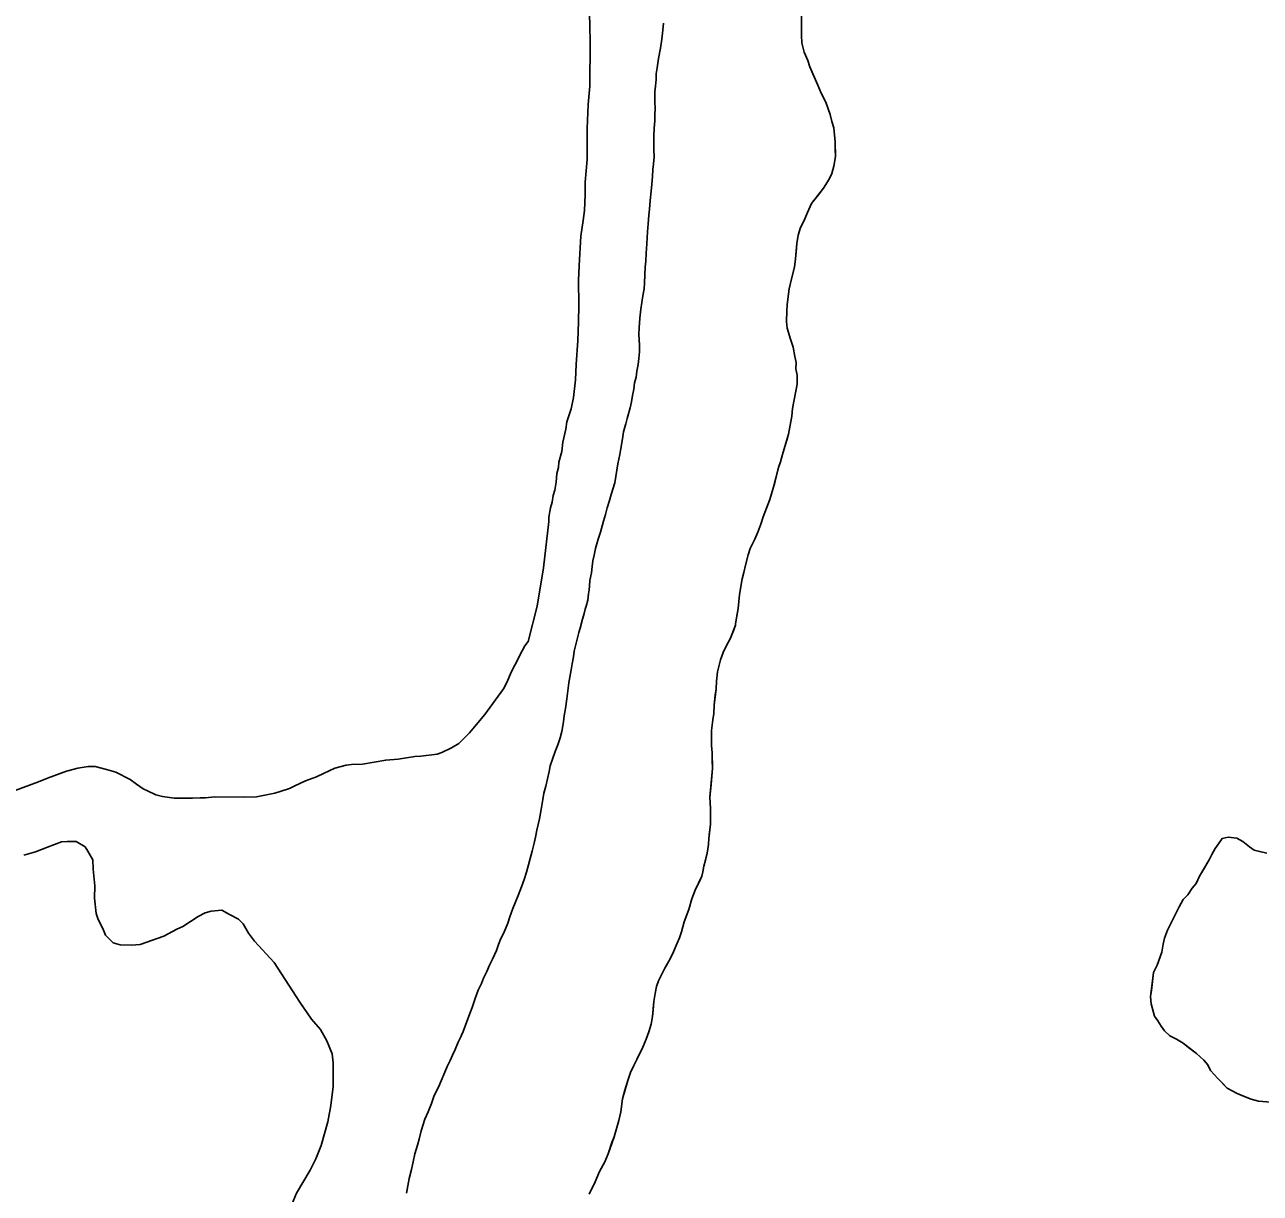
# Model space of a CAD drawing. Extents: x 3172231 to 3210228, y 940198 to 965780.
# Drawn here: x 3178967 to 3179621, y 951853 to 952471 of the extents above; entities that cross this region are included whole.
import ezdxf

# ---------------------------------------------------------------- set-up
doc = ezdxf.new("R2010")
doc.units = 0
doc.layers.add('V-SITE-VEGE', color=7, linetype='Continuous')
doc.layers.add('V-TOPO-SHOR', color=7, linetype='Continuous')

msp = doc.modelspace()

# ---------------------------------------------------------------- linework, layer by layer
at = {"layer": 'V-SITE-VEGE'}
for points in [[(3179265.557, 952482.686), (3179266.014, 952470.124), (3179266.221, 952461.272), (3179266.01, 952438.155), (3179265.068, 952428.457), (3179264.667, 952415.901), (3179264.517, 952399.347), (3179263.552, 952387.366), (3179263.493, 952380.802), (3179263.133, 952372.528), (3179262.512, 952367.109), (3179261.296, 952358.842), (3179260.3, 952343.439), (3179259.944, 952335.449), (3179260.11, 952322.318), (3179260.03, 952313.468)], [(3179376.182, 952359.436), (3179377.464, 952363.511), (3179379.094, 952366.874), (3179381.093, 952371.478), (3179383.268, 952376.082), (3179389.566, 952384.198), (3179392.632, 952388.968), (3179393.904, 952391.978), (3179395.005, 952395.882), (3179395.941, 952401.024), (3179395.657, 952408.672), (3179395.016, 952416.143), (3179393.979, 952419.53), (3179393.125, 952423.27), (3179390.875, 952429.69), (3179388.253, 952434.513), (3179386.514, 952438.796), (3179382.338, 952448.434), (3179381.302, 952451.821), (3179379.389, 952456.281), (3179378.189, 952461.092), (3179377.87, 952465.006), (3179377.905, 952468.737), (3179378.011, 952480.29)], [(3179265.721, 951852.083), (3179268.806, 951858.63), (3179271.169, 951864.119), (3179273.881, 951869.251), (3179275.697, 951873.498), (3179278.804, 951882.534), (3179281.37, 951891.044), (3179282.304, 951895.658), (3179283.254, 951902.58), (3179286.013, 951912.331), (3179287.473, 951916.584), (3179289.286, 951920.299), (3179290.914, 951923.308), (3179293.996, 951929.855), (3179295.81, 951934.105), (3179297.271, 951938), (3179298.375, 951942.08), (3179299.12, 951946.162), (3179299.909, 951954.153), (3179300.48, 951958.237), (3179301.225, 951961.96), (3179302.319, 951964.972), (3179305.582, 951971.698), (3179307.748, 951975.409), (3179309.739, 951979.124), (3179312.102, 951984.969), (3179313.372, 951987.801), (3179314.47, 951990.99), (3179315.938, 951996.133), (3179318.31, 952002.686), (3179319.963, 952008.359), (3179321.783, 952012.963), (3179325.23, 952020.397), (3179325.783, 952022.703), (3179326.344, 952025.72), (3179328.007, 952032.46), (3179328.761, 952037.074), (3179328.968, 952040.269), (3179329.75, 952047.908), (3179329.826, 952056.084), (3179329.527, 952062.127), (3179330.909, 952077.227), (3179330.631, 952085.583), (3179330.311, 952089.497), (3179330.387, 952097.494), (3179330.969, 952102.999), (3179331.538, 952106.372), (3179331.755, 952110.815), (3179332.724, 952119.514), (3179332.937, 952123.424), (3179333.516, 952128.395), (3179335.173, 952134.778), (3179336.455, 952138.68), (3179338.085, 952142.04), (3179340.436, 952146.284), (3179342.986, 952153.194), (3179342.994, 952153.904), (3179344.491, 952161.89), (3179345.094, 952169.348), (3179346.593, 952177.69), (3179347.512, 952181.059), (3179348.258, 952184.784), (3179349.73, 952190.281), (3179350.832, 952193.648), (3179353.185, 952198.604), (3179354.82, 952202.321), (3179356.46, 952206.573), (3179357.74, 952210.47), (3179361.201, 952219.682), (3179363.032, 952225.531), (3179365.799, 952236.527), (3179366.897, 952239.538), (3179367.82, 952243.441), (3179371.12, 952254.074), (3179372.807, 952263.659), (3179373.2, 952267.741), (3179375.629, 952280.518), (3179375.674, 952285.316), (3179374.994, 952288.702), (3179375.025, 952292.079), (3179374.343, 952295.284), (3179373.499, 952300.091), (3179372.117, 952304.369), (3179370.395, 952310.251), (3179370.071, 952313.81), (3179370.12, 952319.141), (3179370.331, 952322.695), (3179371.476, 952331.038), (3179372.59, 952336.361), (3179374.249, 952342.566), (3179374.82, 952346.828), (3179375.431, 952355), (3179376.182, 952359.436)], [(3179260.03, 952313.468), (3179259.655, 952303.767), (3179258.682, 952290.93), (3179258.326, 952282.943), (3179257.384, 952273.53), (3179256.188, 952267.548), (3179253.843, 952260.718), (3179253.235, 952256.726), (3179251.746, 952249.89), (3179251.131, 952245.043), (3179249.653, 952239.347), (3179249.341, 952236.496), (3179248.455, 952233.365), (3179248.131, 952228.8), (3179247.521, 952224.524), (3179246.636, 952221.677), (3179246.036, 952218.257), (3179245.151, 952215.125), (3179244.25, 952210.282), (3179244.232, 952207.996), (3179241.44, 952183.476), (3179238.116, 952163.237), (3179233.379, 952144.443), (3179231.647, 952142.174), (3179230.197, 952139.618), (3179226.414, 952131.946), (3179224.384, 952128.253), (3179222.338, 952123.133), (3179220.309, 952119.441), (3179210.479, 952105.83), (3179205.862, 952100.45), (3179202.399, 952096.198), (3179196.64, 952090.539), (3179192.909, 952088.291), (3179187.748, 952085.768), (3179185.171, 952084.934), (3179176.598, 952083.871), (3179173.459, 952083.613), (3179164.595, 952082.268), (3179158.025, 952081.756), (3179145.731, 952079.583), (3179140.019, 952079.349), (3179137.162, 952079.089), (3179131.153, 952077.432), (3179125.421, 952074.915), (3179121.409, 952072.955), (3179115.679, 952070.721), (3179109.948, 952068.204), (3179107.081, 952066.803), (3179102.213, 952065.134), (3179099.352, 952064.304), (3179089.628, 952062.394), (3179082.775, 952062.17), (3179067.649, 952062.31), (3179062.791, 952061.781), (3179059.936, 952061.806), (3179055.938, 952061.556), (3179046.233, 952061.644), (3179039.962, 952062.558), (3179036.546, 952063.444), (3179031.997, 952065.484), (3179029.724, 952066.647), (3179026.318, 952068.962), (3179022.919, 952071.561), (3179015.245, 952075.341), (3179010.405, 952076.814), (3179004.425, 952078.294), (3179000.714, 952078.327), (3178995.283, 952077.52), (3178989.274, 952075.861), (3178979.251, 952072.243), (3178974.381, 952070.289), (3178961.495, 952065.552)], [(3179624.08, 952032.548), (3179617.338, 952034.033), (3179614.866, 952035.835), (3179611.338, 952038.711), (3179608.151, 952040.519), (3179603.537, 952040.916), (3179600.33, 952040.234), (3179598.525, 952037.406), (3179596.725, 952034.936), (3179594.919, 952031.754), (3179593.471, 952028.921), (3179588.414, 952020.436), (3179586.6, 952016.541), (3179584.443, 952014.073), (3179582.279, 952010.54), (3179579.768, 952008.073), (3179577.599, 952004.181), (3179575.422, 951999.58), (3179571.439, 951991.795), (3179569.976, 951987.541), (3179569.235, 951984.349), (3179568.485, 951980.089), (3179565.936, 951973.359), (3179564.121, 951969.464), (3179562.581, 951956.678), (3179562.9, 951952.764), (3179564.619, 951946.35), (3179566.372, 951943.843), (3179568.125, 951940.984), (3179569.88, 951938.479), (3179572.7, 951935.965), (3179576.239, 951934.152), (3179579.774, 951931.987), (3179586.835, 951926.589), (3179590.712, 951922.999), (3179592.822, 951920.49), (3179594.218, 951917.633), (3179598.089, 951913.33), (3179603.021, 951908.306), (3179608.325, 951905.415), (3179612.577, 951903.598), (3179615.765, 951902.498), (3179619.667, 951901.398), (3179628.547, 951900.606)], [(3178966.609, 952031.539), (3178972.902, 952033.193), (3178979.204, 952035.706), (3178986.653, 952038.494), (3178989.51, 952038.752), (3178994.361, 952038.709), (3178999.184, 952035.811), (3179000.593, 952033.515), (3179003.121, 952028.923), (3179003.362, 952024.069), (3179004.138, 952015.214), (3179004.079, 952008.648)], [(3179004.079, 952008.648), (3179004.863, 952000.649), (3179005.978, 951997.499), (3179008.501, 951992.624), (3179009.897, 951989.186), (3179013.856, 951985.153), (3179017.557, 951983.98), (3179023.551, 951983.925), (3179028.121, 951984.168), (3179040.72, 951988.623), (3179047.603, 951992.27), (3179050.757, 951993.669), (3179058.8, 951999.018), (3179062.527, 952000.982), (3179065.673, 952001.812), (3179071.387, 952002.33), (3179075.362, 952000.012), (3179080.195, 951997.683), (3179082.739, 951995.09), (3179085.548, 951990.214), (3179088.649, 951985.905), (3179099.11, 951974.678), (3179112.621, 951953.717), (3179118.82, 951944.812), (3179123.625, 951939.346), (3179126.994, 951933.321), (3179129.787, 951926.443), (3179130.314, 951921.588), (3179130.199, 951909.027), (3179128.968, 951899.049), (3179127.463, 951890.499), (3179123.924, 951877.971), (3179121.006, 951870.863), (3179118.097, 951864.897), (3179110.849, 951852.687), (3179108.226, 951846.43)]]:
    msp.add_lwpolyline(points, dxfattribs=at)
at = {"layer": 'V-TOPO-SHOR'}
for points in [[(3179377.933, 952471.936), (3179377.905, 952468.737), (3179377.87, 952465.006), (3179378.189, 952461.092), (3179379.389, 952456.281), (3179381.302, 952451.821), (3179382.338, 952448.434), (3179383.903, 952444.686), (3179386.514, 952438.796), (3179388.253, 952434.513), (3179390.875, 952429.69), (3179393.125, 952423.27), (3179393.979, 952419.528), (3179395.016, 952416.143), (3179395.657, 952408.672), (3179395.8, 952404.936), (3179395.941, 952401.024), (3179395.005, 952395.88), (3179393.904, 952391.978), (3179392.632, 952388.968), (3179389.566, 952384.198), (3179387.405, 952381.374), (3179383.268, 952376.08), (3179381.093, 952371.478), (3179379.094, 952366.874), (3179377.464, 952363.511), (3179376.182, 952359.436), (3179375.431, 952355), (3179375.031, 952350.381), (3179374.82, 952346.828), (3179374.249, 952342.566), (3179372.59, 952336.361), (3179371.476, 952331.038), (3179370.905, 952326.956)], [(3179300.447, 952435.148), (3179300.654, 952438.169), (3179301.041, 952441.72), (3179301.07, 952444.741), (3179301.633, 952447.936), (3179302.391, 952452.906), (3179303.331, 952458.407), (3179304.084, 952463.021), (3179304.662, 952467.816), (3179304.875, 952471.547)], [(3179238.739, 952047.685), (3179239.298, 952050.7), (3179240.42, 952056.733), (3179241.172, 952060.993), (3179241.733, 952064.188), (3179242.659, 952067.911), (3179243.582, 952071.812), (3179244.506, 952075.716), (3179245.069, 952078.733), (3179246.167, 952082.278), (3179247.627, 952086.351), (3179249.081, 952089.892), (3179250.361, 952093.613), (3179251.103, 952096.806), (3179252.039, 952101.953), (3179252.424, 952105.15), (3179253.169, 952109.053), (3179253.751, 952114.202), (3179254.324, 952118.464), (3179254.896, 952122.546), (3179255.457, 952125.562), (3179256.202, 952129.466), (3179256.587, 952132.663), (3179257.335, 952136.388), (3179257.718, 952139.407), (3179259.008, 952144.371), (3179260.118, 952149.161), (3179260.851, 952151.465), (3179262.139, 952156.252), (3179263.057, 952159.264), (3179263.61, 952161.57), (3179263.98, 952163.168), (3179264.898, 952166.358), (3179265.285, 952169.731), (3179265.662, 952171.861), (3179265.856, 952173.815), (3179266.063, 952176.836), (3179266.811, 952180.739), (3179267.196, 952184.112), (3179267.581, 952187.131), (3179268.318, 952190.146), (3179269.064, 952193.693), (3179270.354, 952198.659), (3179271.632, 952202.381), (3179273.285, 952208.054), (3179274.204, 952211.601), (3179275.128, 952215.146), (3179276.408, 952219.045), (3179277.325, 952222.236), (3179279.16, 952228.439), (3179279.726, 952231.812), (3179280.852, 952238.378), (3179281.788, 952243.347), (3179282.349, 952246.542), (3179283.287, 952251.688), (3179283.854, 952255.416), (3179284.778, 952259.141), (3179284.96, 952259.671), (3179285.697, 952262.508), (3179287.348, 952268.005), (3179288.087, 952271.196), (3179288.475, 952274.571), (3179289.218, 952277.94), (3179289.603, 952281.315), (3179290.521, 952284.327), (3179290.906, 952287.524), (3179291.473, 952291.073), (3179291.856, 952294.092), (3179292.245, 952297.643), (3179292.278, 952301.377), (3179291.975, 952306.888), (3179292.007, 952310.443), (3179292.411, 952315.594), (3179292.986, 952320.21), (3179293.941, 952327.313), (3179294.686, 952331.038), (3179294.893, 952334.235), (3179295.323, 952342.409), (3179295.532, 952345.605), (3179295.749, 952349.869), (3179296.15, 952354.844), (3179296.564, 952361.24), (3179296.779, 952365.326), (3179297.179, 952369.944), (3179297.564, 952373.139), (3179297.963, 952377.757), (3179298.364, 952382.73), (3179298.753, 952386.459), (3179299.145, 952390.367), (3179299.358, 952394.096), (3179299.741, 952397.117), (3179299.954, 952400.846), (3179299.81, 952404.582), (3179299.845, 952408.313), (3179299.874, 952411.512), (3179300.093, 952415.954), (3179300.308, 952419.864), (3179300.337, 952423.063), (3179300.545, 952426.438), (3179300.4, 952429.993), (3179300.447, 952435.148)], [(3179370.905, 952326.956), (3179370.331, 952322.695), (3179370.12, 952319.141), (3179370.071, 952313.81), (3179370.395, 952310.251), (3179372.117, 952304.369), (3179373.499, 952300.091), (3179374.343, 952295.284), (3179375.025, 952292.079), (3179374.994, 952288.702), (3179375.674, 952285.316), (3179375.629, 952280.518), (3179374.132, 952272.355), (3179373.2, 952267.743), (3179372.807, 952263.659), (3179371.12, 952254.074), (3179370.202, 952251.062), (3179369.104, 952247.695), (3179367.82, 952243.441), (3179366.897, 952239.538), (3179365.801, 952236.527), (3179363.771, 952228.546), (3179363.032, 952225.531), (3179361.201, 952219.682), (3179357.74, 952210.47), (3179356.46, 952206.573), (3179354.82, 952202.321), (3179353.185, 952198.604), (3179350.83, 952193.648), (3179349.73, 952190.281), (3179348.258, 952184.784), (3179347.512, 952181.059), (3179346.593, 952177.69), (3179346.03, 952174.495), (3179345.094, 952169.348), (3179344.491, 952161.89), (3179343.744, 952157.986), (3179342.994, 952153.904), (3179342.988, 952153.194), (3179342.077, 952150.714), (3179340.436, 952146.284), (3179338.085, 952142.04), (3179336.455, 952138.678), (3179335.175, 952134.778), (3179333.516, 952128.395), (3179332.937, 952123.424), (3179332.724, 952119.514), (3179332.339, 952116.32), (3179331.755, 952110.815), (3179331.536, 952106.372), (3179330.971, 952102.999), (3179330.387, 952097.494), (3179330.346, 952093.052), (3179330.311, 952089.497), (3179330.631, 952085.583), (3179330.774, 952081.672), (3179330.909, 952077.227), (3179330.319, 952071.012), (3179329.926, 952067.104), (3179329.527, 952062.13), (3179329.826, 952056.084), (3179329.75, 952047.908), (3179329.355, 952043.646), (3179328.968, 952040.271), (3179328.761, 952037.074), (3179328.007, 952032.46), (3179327.086, 952028.913), (3179326.344, 952025.72), (3179325.783, 952022.703), (3179325.23, 952020.397), (3179324.503, 952018.804), (3179321.783, 952012.963), (3179319.963, 952008.359), (3179318.31, 952002.686), (3179315.938, 951996.133), (3179314.47, 951990.99), (3179313.372, 951987.801), (3179312.102, 951984.969), (3179309.739, 951979.124), (3179307.748, 951975.409), (3179305.582, 951971.698), (3179302.319, 951964.972), (3179301.225, 951961.962), (3179300.48, 951958.237), (3179299.909, 951954.153), (3179299.509, 951949.535), (3179299.122, 951946.162), (3179298.375, 951942.08), (3179297.271, 951938), (3179295.813, 951934.105), (3179293.996, 951929.855), (3179290.914, 951923.308), (3179289.286, 951920.299), (3179287.473, 951916.584), (3179286.013, 951912.331), (3179284.542, 951907.19), (3179283.254, 951902.58), (3179282.304, 951895.658), (3179281.37, 951891.044), (3179278.804, 951882.534), (3179277.708, 951879.524)], [(3179169.031, 951852.621), (3179169.779, 951856.527), (3179170.524, 951860.428), (3179171.636, 951865.218), (3179172.562, 951869.298), (3179173.492, 951873.556), (3179174.778, 951878.166), (3179175.693, 951881.178), (3179176.801, 951885.612), (3179178.814, 951891.816), (3179180.451, 951895.709), (3179182.269, 951900.137), (3179183.73, 951904.391), (3179185.905, 951908.814), (3179187.357, 951912.177), (3179189.355, 951916.781), (3179190.625, 951919.613), (3179192.077, 951922.8), (3179193.347, 951925.63), (3179194.797, 951928.641), (3179196.433, 951932.534), (3179197.703, 951935.369), (3179198.068, 951936.253), (3179198.975, 951938.201), (3179200.251, 951941.566), (3179202.071, 951946.348), (3179203.714, 951950.954), (3179205.541, 951956.27), (3179206.997, 951959.99), (3179207.902, 951961.757), (3179208.629, 951963.529), (3179209.723, 951966.363), (3179211.533, 951969.902), (3179212.985, 951973.265), (3179214.437, 951976.451), (3179216.612, 951981.053), (3179217.71, 951984.242), (3179218.984, 951987.431), (3179220.434, 951990.439), (3179222.613, 951995.574), (3179223.711, 951998.941), (3179225.349, 952003.19), (3179226.445, 952006.203), (3179228.079, 952010.098), (3179229.9, 952014.704), (3179231.182, 952018.601), (3179232.462, 952022.501), (3179233.564, 952026.4), (3179234.483, 952029.769), (3179235.409, 952033.673), (3179236.513, 952037.75), (3179237.252, 952040.943), (3179238, 952044.668), (3179238.739, 952047.685)], [(3179623.929, 951901.003), (3179619.667, 951901.398), (3179615.765, 951902.5), (3179612.577, 951903.598), (3179608.325, 951905.415), (3179603.021, 951908.306), (3179600.555, 951910.819), (3179598.089, 951913.33), (3179594.218, 951917.633), (3179592.822, 951920.49), (3179590.712, 951922.999), (3179586.835, 951926.589), (3179582.598, 951929.829), (3179579.774, 951931.987), (3179576.239, 951934.152), (3179572.7, 951935.965), (3179569.88, 951938.479), (3179568.125, 951940.984), (3179566.374, 951943.843), (3179564.619, 951946.35), (3179562.9, 951952.764), (3179562.581, 951956.678), (3179562.966, 951959.875), (3179563.736, 951966.267), (3179564.121, 951969.464), (3179565.936, 951973.359), (3179568.485, 951980.089), (3179569.237, 951984.349), (3179569.976, 951987.541), (3179571.439, 951991.795), (3179573.249, 951995.334), (3179575.422, 951999.58), (3179577.599, 952004.181), (3179579.768, 952008.073), (3179582.279, 952010.538), (3179584.443, 952014.073), (3179586.6, 952016.541), (3179588.414, 952020.436), (3179590.579, 952023.971), (3179593.471, 952028.921), (3179594.919, 952031.754), (3179596.725, 952034.936), (3179598.525, 952037.408), (3179600.33, 952040.234), (3179603.537, 952040.916), (3179608.153, 952040.519), (3179611.338, 952038.711), (3179614.866, 952035.835), (3179617.338, 952034.033), (3179620.887, 952033.29)], [(3179277.708, 951879.524), (3179275.697, 951873.498), (3179273.881, 951869.249), (3179271.169, 951864.121), (3179268.806, 951858.63), (3179265.723, 951852.083)]]:
    msp.add_lwpolyline(points, dxfattribs=at)

doc.saveas('drawing.dxf')
